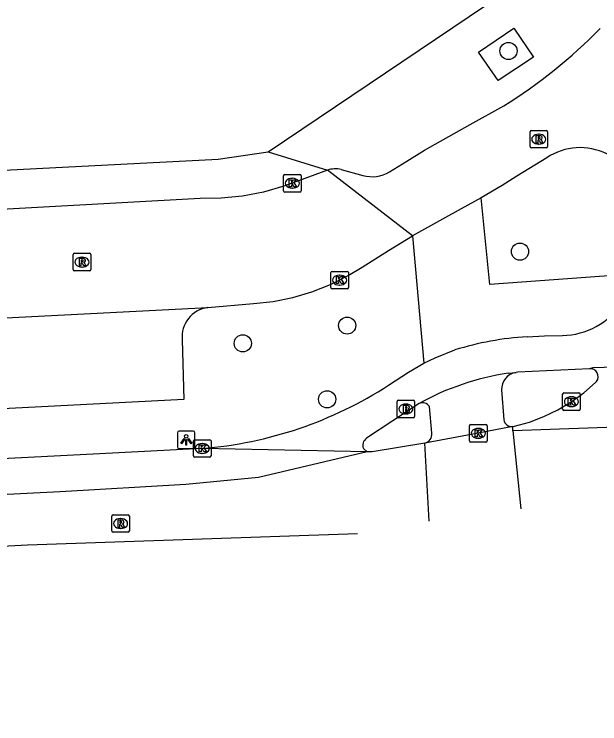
# Model space of a CAD drawing. Extents: x 161084 to 161928, y 385355 to 386522.
# Drawn here: x 161602.07 to 161635.42, y 385360.08 to 385400.5 of the extents above; entities that cross this region are included whole.
import ezdxf

# ---------------------------------------------------------------- set-up
doc = ezdxf.new("R2010")
doc.units = 0
for name, color, linetype in [('IMGEO_Boom', 7, 'Continuous'), ('IMGEO_Brandkraan', 7, 'Continuous'), ('IMGEO_Fietspad_gesloten', 7, 'Continuous'), ('IMGEO_Kolk', 7, 'Continuous'), ('IMGEO_Lichtpunt', 7, 'Continuous'), ('IMGEO_Parkeervlak_open', 7, 'Continuous'), ('IMGEO_Rijbaan_lokaal_gesloten', 7, 'Continuous'), ('IMGEO_Rijbaan_lokaal_open', 7, 'Continuous'), ('IMGEO_Rioolput', 7, 'Continuous'), ('IMGEO_Voetpad_open', 7, 'Continuous')]:
    doc.layers.add(name, color=color, linetype=linetype)

msp = doc.modelspace()

# ---------------------------------------------------------------- linework, layer by layer
at = {"layer": 'IMGEO_Boom'}
for centre in [(161630.221, 385398.409), (161630.874, 385386.979), (161621.034, 385382.764), (161615.089, 385381.752), (161619.892, 385378.564)]:
    msp.add_circle(centre, 0.489, dxfattribs=at)
at = {"layer": 'IMGEO_Brandkraan'}
for p, q in [((161623.876, 385377.586), (161623.876, 385378.438)), ((161623.951, 385378.512), (161624.803, 385378.512)), ((161624.877, 385378.438), (161624.877, 385377.586)), ((161624.364, 385378.292), (161624.389, 385378.292)), ((161624.803, 385377.512), (161623.951, 385377.512)), ((161624.387, 385377.732), (161624.362, 385377.732))]:
    msp.add_line(p, q, dxfattribs=at)
for points in [[(161623.876, 385377.586), (161623.876, 385378.438)], [(161623.951, 385378.512), (161624.803, 385378.512)], [(161624.877, 385378.438), (161624.877, 385377.586)], [(161624.224, 385378.212), (161624.224, 385377.812), (161624.437, 385377.812)], [(161624.455, 385378.212), (161624.224, 385378.212)], [(161624.403, 385378.131), (161624.349, 385378.131), (161624.349, 385378.055)], [(161624.349, 385378.055), (161624.402, 385378.055)], [(161624.411, 385377.979), (161624.349, 385377.979), (161624.349, 385377.898)], [(161624.803, 385377.512), (161623.951, 385377.512)], [(161624.349, 385377.898), (161624.411, 385377.898)]]:
    msp.add_lwpolyline(points, dxfattribs=at)
for centre, radius, start, end in [((161623.953, 385378.436), 0.0765, 91.552, 178.448), ((161623.953, 385378.436), 0.0765, 91.552, 178.448), ((161624.801, 385378.436), 0.0765, 1.552, 88.448), ((161624.801, 385378.436), 0.0765, 1.552, 88.448), ((161624.404, 385378.093), 0.0379, 267.8285, 90.9355), ((161624.412, 385377.938), 0.0404, 269.8759, 90.5077), ((161624.459, 385378.067), 0.145, 59.4692, 91.5367), ((161624.484, 385378.114), 0.0922, 285.5137, 58.1501), ((161624.489, 385377.922), 0.105, 301.3115, 78.989), ((161623.953, 385377.588), 0.0765, 181.552, 268.448), ((161623.953, 385377.588), 0.0765, 181.552, 268.448), ((161624.443, 385378.063), 0.251, 268.6676, 293.5347), ((161624.801, 385377.588), 0.0765, 271.552, 358.448), ((161624.801, 385377.588), 0.0765, 271.552, 358.448)]:
    msp.add_arc(centre, radius, start, end, dxfattribs=at)
for centre, major_axis, ratio, start_param, end_param in [((161624.363, 385378.012), (-0.387, 0.002), 0.722429, 4.712389, 7.853982), ((161624.388, 385378.012), (-0.39, 0.002), 0.717154, 1.570796, 4.712389)]:
    msp.add_ellipse(centre, major_axis=major_axis, ratio=ratio, start_param=start_param, end_param=end_param, dxfattribs=at)
at = {"layer": 'IMGEO_Fietspad_gesloten'}
for points in [[(161631.281, 385382.127), (161632.267, 385382.188), (161633.291, 385382.198)], [(161625.401, 385380.619), (161626.041, 385380.931), (161627.171, 385381.375)], [(161623.395, 385379.37), (161624.521, 385380.109), (161625.401, 385380.619)], [(161630.203, 385380.056), (161630.65, 385380.096)], [(161634.831, 385380.304), (161630.751, 385380.105), (161630.65, 385380.096)], [(161625.126, 385378.324), (161622.135, 385376.344)], [(161621.962, 385375.753), (161622.181, 385375.572)]]:
    msp.add_lwpolyline(points, dxfattribs=at)
for centre, radius, start, end in [((161633.206, 385386.371), 4.174, 271.1659, 326.6598), ((161632.289, 385365.012), 17.145, 93.3696, 107.3676), ((161632.513, 385364.977), 15.254, 98.7101, 118.9637), ((161610.949, 385398.575), 22.885, 274.5781, 302.9445), ((161622.405, 385375.944), 0.482, 124.0149, 203.353)]:
    msp.add_arc(centre, radius, start, end, dxfattribs=at)
at = {"layer": 'IMGEO_Kolk'}
for p, q in [((161617.411, 385390.447), (161617.411, 385391.299)), ((161617.486, 385391.373), (161618.338, 385391.373)), ((161618.412, 385391.299), (161618.412, 385390.447)), ((161617.899, 385391.153), (161617.924, 385391.153)), ((161617.922, 385390.593), (161617.897, 385390.593)), ((161618.338, 385390.373), (161617.486, 385390.373)), ((161620.105, 385384.928), (161620.105, 385385.78)), ((161620.18, 385385.854), (161621.032, 385385.854)), ((161620.593, 385385.634), (161620.618, 385385.634)), ((161621.106, 385385.78), (161621.106, 385384.928)), ((161621.032, 385384.854), (161620.18, 385384.854)), ((161620.616, 385385.074), (161620.591, 385385.074)), ((161633.306, 385378.004), (161633.306, 385378.856)), ((161633.381, 385378.93), (161634.233, 385378.93)), ((161634.307, 385378.856), (161634.307, 385378.004)), ((161633.794, 385378.71), (161633.819, 385378.71)), ((161634.233, 385377.93), (161633.381, 385377.93)), ((161633.817, 385378.15), (161633.792, 385378.15)), ((161628.078, 385377.128), (161628.93, 385377.128)), ((161628.003, 385376.202), (161628.003, 385377.054)), ((161628.491, 385376.908), (161628.516, 385376.908)), ((161629.004, 385377.054), (161629.004, 385376.202)), ((161628.514, 385376.348), (161628.489, 385376.348)), ((161612.279, 385375.338), (161612.279, 385376.19)), ((161612.354, 385376.264), (161613.206, 385376.264)), ((161612.767, 385376.044), (161612.792, 385376.044)), ((161613.28, 385376.19), (161613.28, 385375.338)), ((161628.93, 385376.128), (161628.078, 385376.128)), ((161612.79, 385375.484), (161612.765, 385375.484)), ((161613.206, 385375.264), (161612.354, 385375.264))]:
    msp.add_line(p, q, dxfattribs=at)
for points in [[(161617.411, 385390.447), (161617.411, 385391.299)], [(161617.486, 385391.373), (161618.338, 385391.373)], [(161618.412, 385391.299), (161618.412, 385390.447)], [(161617.732, 385391.073), (161617.855, 385391.073), (161617.855, 385390.922), (161617.985, 385391.073), (161618.149, 385391.073), (161618.003, 385390.922), (161618.156, 385390.673), (161618.004, 385390.673), (161617.919, 385390.837), (161617.855, 385390.77), (161617.855, 385390.673), (161617.732, 385390.673), (161617.732, 385391.073)], [(161618.338, 385390.373), (161617.486, 385390.373)], [(161620.105, 385384.928), (161620.105, 385385.78)], [(161620.18, 385385.854), (161621.032, 385385.854)], [(161621.106, 385385.78), (161621.106, 385384.928)], [(161620.426, 385385.554), (161620.549, 385385.554), (161620.549, 385385.403), (161620.679, 385385.554), (161620.843, 385385.554), (161620.697, 385385.403), (161620.85, 385385.154), (161620.698, 385385.154), (161620.613, 385385.318), (161620.549, 385385.251), (161620.549, 385385.154), (161620.426, 385385.154), (161620.426, 385385.554)], [(161621.032, 385384.854), (161620.18, 385384.854)], [(161633.306, 385378.004), (161633.306, 385378.856)], [(161633.381, 385378.93), (161634.233, 385378.93)], [(161634.307, 385378.856), (161634.307, 385378.004)], [(161633.627, 385378.63), (161633.75, 385378.63), (161633.75, 385378.479), (161633.88, 385378.63), (161634.044, 385378.63), (161633.898, 385378.479), (161634.051, 385378.23), (161633.899, 385378.23), (161633.814, 385378.394), (161633.75, 385378.327), (161633.75, 385378.23), (161633.627, 385378.23), (161633.627, 385378.63)], [(161634.233, 385377.93), (161633.381, 385377.93)], [(161628.078, 385377.128), (161628.93, 385377.128)], [(161628.003, 385376.202), (161628.003, 385377.054)], [(161628.324, 385376.828), (161628.447, 385376.828), (161628.447, 385376.677), (161628.577, 385376.828), (161628.741, 385376.828), (161628.595, 385376.677), (161628.748, 385376.428), (161628.596, 385376.428), (161628.511, 385376.592), (161628.447, 385376.525), (161628.447, 385376.428), (161628.324, 385376.428), (161628.324, 385376.828)], [(161629.004, 385377.054), (161629.004, 385376.202)], [(161612.279, 385375.338), (161612.279, 385376.19)], [(161612.354, 385376.264), (161613.206, 385376.264)], [(161612.6, 385375.964), (161612.723, 385375.964), (161612.723, 385375.813), (161612.853, 385375.964), (161613.017, 385375.964), (161612.871, 385375.813), (161613.024, 385375.564), (161612.872, 385375.564), (161612.787, 385375.728), (161612.723, 385375.661), (161612.723, 385375.564), (161612.6, 385375.564), (161612.6, 385375.964)], [(161613.28, 385376.19), (161613.28, 385375.338)], [(161628.93, 385376.128), (161628.078, 385376.128)], [(161613.206, 385375.264), (161612.354, 385375.264)]]:
    msp.add_lwpolyline(points, dxfattribs=at)
for centre, start, end in [((161617.488, 385391.297), 91.552, 178.448), ((161617.488, 385391.297), 91.552, 178.448), ((161618.336, 385391.297), 1.552, 88.448), ((161618.336, 385391.297), 1.552, 88.448), ((161617.488, 385390.449), 181.552, 268.448), ((161617.488, 385390.449), 181.552, 268.448), ((161618.336, 385390.449), 271.552, 358.448), ((161618.336, 385390.449), 271.552, 358.448), ((161620.182, 385385.778), 91.552, 178.448), ((161620.182, 385385.778), 91.552, 178.448), ((161621.03, 385385.778), 1.552, 88.448), ((161621.03, 385385.778), 1.552, 88.448), ((161620.182, 385384.93), 181.552, 268.448), ((161620.182, 385384.93), 181.552, 268.448), ((161621.03, 385384.93), 271.552, 358.448), ((161621.03, 385384.93), 271.552, 358.448), ((161633.383, 385378.854), 91.552, 178.448), ((161633.383, 385378.854), 91.552, 178.448), ((161634.231, 385378.854), 1.552, 88.448), ((161634.231, 385378.854), 1.552, 88.448), ((161633.383, 385378.006), 181.552, 268.448), ((161633.383, 385378.006), 181.552, 268.448), ((161634.231, 385378.006), 271.552, 358.448), ((161634.231, 385378.006), 271.552, 358.448), ((161628.08, 385377.052), 91.552, 178.448), ((161628.08, 385377.052), 91.552, 178.448), ((161628.928, 385377.052), 1.552, 88.448), ((161628.928, 385377.052), 1.552, 88.448), ((161612.356, 385376.188), 91.552, 178.448), ((161612.356, 385376.188), 91.552, 178.448), ((161613.204, 385376.188), 1.552, 88.448), ((161613.204, 385376.188), 1.552, 88.448), ((161628.08, 385376.204), 181.552, 268.448), ((161628.08, 385376.204), 181.552, 268.448), ((161628.928, 385376.204), 271.552, 358.448), ((161628.928, 385376.204), 271.552, 358.448), ((161612.356, 385375.34), 181.552, 268.448), ((161612.356, 385375.34), 181.552, 268.448), ((161613.204, 385375.34), 271.552, 358.448), ((161613.204, 385375.34), 271.552, 358.448)]:
    msp.add_arc(centre, 0.0765, start, end, dxfattribs=at)
for centre, major_axis, ratio, start_param, end_param in [((161617.898, 385390.873), (-0.387, 0.002), 0.722429, 4.712389, 7.853982), ((161617.923, 385390.873), (-0.39, 0.002), 0.717154, 1.570796, 4.712389), ((161620.592, 385385.354), (-0.387, 0.002), 0.722429, 4.712389, 7.853982), ((161620.617, 385385.354), (-0.39, 0.002), 0.717154, 1.570796, 4.712389), ((161633.793, 385378.43), (-0.387, 0.002), 0.722429, 4.712389, 7.853982), ((161633.818, 385378.43), (-0.39, 0.002), 0.717154, 1.570796, 4.712389), ((161628.49, 385376.628), (-0.387, 0.002), 0.722429, 4.712389, 7.853982), ((161628.515, 385376.628), (-0.39, 0.002), 0.717154, 1.570796, 4.712389), ((161612.766, 385375.764), (-0.387, 0.002), 0.722429, 4.712389, 7.853982), ((161612.791, 385375.764), (-0.39, 0.002), 0.717154, 1.570796, 4.712389)]:
    msp.add_ellipse(centre, major_axis=major_axis, ratio=ratio, start_param=start_param, end_param=end_param, dxfattribs=at)
at = {"layer": 'IMGEO_Lichtpunt'}
for p, q in [((161612.272, 385376.755), (161611.464, 385376.755)), ((161612.272, 385376.755), (161611.464, 385376.755)), ((161611.37, 385376.66), (161611.37, 385375.853)), ((161611.37, 385376.66), (161611.37, 385375.853)), ((161612.366, 385375.853), (161612.366, 385376.66)), ((161612.366, 385375.853), (161612.366, 385376.66)), ((161611.464, 385375.759), (161612.272, 385375.759)), ((161611.464, 385375.759), (161612.272, 385375.759))]:
    msp.add_line(p, q, dxfattribs=at)
for points in [[(161611.744, 385376.324), (161611.783, 385376.296), (161611.595, 385376.034), (161611.557, 385376.061), (161611.744, 385376.324)], [(161611.956, 385376.296), (161611.994, 385376.323), (161612.181, 385376.061), (161612.142, 385376.033), (161611.956, 385376.296)], [(161611.846, 385376.276), (161611.893, 385376.276), (161611.893, 385375.954), (161611.846, 385375.954), (161611.846, 385376.276)]]:
    msp.add_lwpolyline(points, dxfattribs=at)
msp.add_circle((161611.869, 385376.458), 0.0994, dxfattribs=at)
for centre, start, end in [((161611.464, 385376.66), 90, 180), ((161611.464, 385376.66), 90, 180), ((161612.272, 385376.66), 0, 90), ((161612.272, 385376.66), 0, 90), ((161611.464, 385375.853), 180, 270), ((161611.464, 385375.853), 180, 270), ((161612.272, 385375.853), 270, 0), ((161612.272, 385375.853), 270, 360)]:
    msp.add_arc(centre, 0.0946, start, end, dxfattribs=at)
at = {"layer": 'IMGEO_Parkeervlak_open'}
msp.add_lwpolyline([(161611.642, 385381.949), (161611.734, 385378.546), (161536.947, 385374.696), (161499.966, 385372.793), (161436.244, 385369.529)], dxfattribs=at)
msp.add_arc((161613.3, 385382.132), 1.668, 96.6492, 186.2975, dxfattribs=at)
at = {"layer": 'IMGEO_Rijbaan_lokaal_gesloten'}
for points in [[(161644.02, 385377.311), (161643.787, 385377.242), (161630.471, 385376.759)], [(161630.461, 385377.009), (161628.5, 385376.627), (161625.454, 385376.07)], [(161630.471, 385376.759), (161630.461, 385377.009)], [(161630.471, 385376.759), (161630.919, 385372.33)], [(161625.454, 385376.07), (161622.465, 385375.567), (161622.181, 385375.572)], [(161625.701, 385371.623), (161625.454, 385376.07)], [(161622.181, 385375.572), (161615.993, 385374.116), (161611.842, 385373.703), (161604.686, 385373.29), (161508.768, 385368.474), (161402.097, 385363.009)], [(161612.776, 385375.763), (161606.577, 385375.444), (161537.172, 385371.897), (161505.307, 385370.314), (161500.052, 385370.04), (161436.355, 385366.757)], [(161622.181, 385375.572), (161612.776, 385375.763)], [(161402.264, 385360.078), (161479.217, 385364.029), (161505.666, 385365.356), (161523.978, 385366.275), (161544.274, 385367.294), (161580.676, 385369.12), (161602.822, 385370.279), (161621.627, 385370.918)]]:
    msp.add_lwpolyline(points, dxfattribs=at)
at = {"layer": 'IMGEO_Rijbaan_lokaal_open'}
for points in [[(161623.445, 385391.532), (161624.433, 385392.136), (161625.443, 385392.766), (161628.046, 385394.217), (161629.952, 385395.276)], [(161632.406, 385392.326), (161630.704, 385391.28), (161629.868, 385390.744), (161628.672, 385390.045)], [(161620.7, 385391.665), (161621.931, 385391.309)], [(161619.908, 385391.627), (161617.909, 385390.87), (161617.428, 385390.699), (161616.263, 385390.366), (161615.073, 385390.138), (161613.868, 385390.017), (161612.657, 385390.005), (161547.112, 385386.383), (161536.266, 385385.841), (161514.016, 385384.611), (161510.509, 385384.371)], [(161624.75, 385387.877), (161619.908, 385391.627)], [(161628.672, 385390.045), (161627.526, 385389.42), (161626.467, 385388.827), (161624.75, 385387.877)], [(161613.107, 385383.789), (161615.697, 385384.018), (161616.826, 385384.141), (161617.94, 385384.364), (161619.029, 385384.686), (161620.085, 385385.104), (161621.1, 385385.614), (161621.891, 385386.096), (161623.389, 385387.043), (161624.75, 385387.877)], [(161409.084, 385373.337), (161409.328, 385373.422), (161500, 385377.979), (161536.651, 385379.888), (161613.107, 385383.789)], [(161643.312, 385380.61), (161635.022, 385380.356), (161634.831, 385380.304)], [(161630.461, 385377.009), (161630.564, 385377.029), (161631.415, 385377.266), (161632.241, 385377.579), (161633.037, 385377.963), (161633.794, 385378.418), (161634.508, 385378.938), (161635.173, 385379.52), (161635.241, 385379.586)]]:
    msp.add_lwpolyline(points, dxfattribs=at)
for centre, radius, start, end in [((161614.17, 385420.555), 29.801, 301.9768, 315.5587), ((161634.297, 385389.51), 3.392, 2.8481, 123.8917), ((161620.385, 385389.952), 1.742, 79.59, 105.9039), ((161622.427, 385393.194), 1.949, 255.2611, 301.4969), ((161634.879, 385379.855), 0.451, 323.329, 96.1264)]:
    msp.add_arc(centre, radius, start, end, dxfattribs=at)
at = {"layer": 'IMGEO_Rioolput'}
for p, q in [((161631.447, 385392.957), (161631.447, 385393.809)), ((161631.522, 385393.883), (161632.374, 385393.883)), ((161632.448, 385393.809), (161632.448, 385392.957)), ((161631.935, 385393.663), (161631.96, 385393.663)), ((161632.374, 385392.883), (161631.522, 385392.883)), ((161631.958, 385393.103), (161631.933, 385393.103)), ((161605.431, 385385.955), (161605.431, 385386.807)), ((161605.506, 385386.881), (161606.358, 385386.881)), ((161606.432, 385386.807), (161606.432, 385385.955)), ((161605.919, 385386.661), (161605.944, 385386.661)), ((161605.942, 385386.101), (161605.917, 385386.101)), ((161606.358, 385385.881), (161605.506, 385385.881)), ((161607.629, 385371.062), (161607.629, 385371.914)), ((161607.704, 385371.988), (161608.556, 385371.988)), ((161608.63, 385371.914), (161608.63, 385371.062)), ((161608.117, 385371.768), (161608.142, 385371.768)), ((161608.14, 385371.208), (161608.115, 385371.208)), ((161608.556, 385370.988), (161607.704, 385370.988))]:
    msp.add_line(p, q, dxfattribs=at)
for points in [[(161631.447, 385392.957), (161631.447, 385393.809)], [(161631.522, 385393.883), (161632.374, 385393.883)], [(161632.448, 385393.809), (161632.448, 385392.957)], [(161632.036, 385393.581), (161631.784, 385393.583), (161631.784, 385393.183)], [(161631.784, 385393.183), (161631.908, 385393.183), (161631.908, 385393.345), (161631.919, 385393.345)], [(161631.962, 385393.502), (161631.908, 385393.502), (161631.908, 385393.421)], [(161631.908, 385393.421), (161631.96, 385393.421)], [(161631.966, 385393.316), (161632.037, 385393.183), (161632.177, 385393.183), (161632.112, 385393.309)], [(161632.374, 385392.883), (161631.522, 385392.883)], [(161605.431, 385385.955), (161605.431, 385386.807)], [(161605.506, 385386.881), (161606.358, 385386.881)], [(161606.432, 385386.807), (161606.432, 385385.955)], [(161606.02, 385386.579), (161605.768, 385386.581), (161605.768, 385386.181)], [(161605.946, 385386.5), (161605.892, 385386.5), (161605.892, 385386.419)], [(161605.892, 385386.419), (161605.944, 385386.419)], [(161605.768, 385386.181), (161605.892, 385386.181), (161605.892, 385386.343), (161605.903, 385386.343)], [(161605.95, 385386.314), (161606.021, 385386.181), (161606.161, 385386.181), (161606.096, 385386.307)], [(161606.358, 385385.881), (161605.506, 385385.881)], [(161607.629, 385371.062), (161607.629, 385371.914)], [(161607.704, 385371.988), (161608.556, 385371.988)], [(161608.63, 385371.914), (161608.63, 385371.062)], [(161608.218, 385371.686), (161607.966, 385371.688), (161607.966, 385371.288)], [(161607.966, 385371.288), (161608.09, 385371.288), (161608.09, 385371.45), (161608.101, 385371.45)], [(161608.144, 385371.607), (161608.09, 385371.607), (161608.09, 385371.526)], [(161608.09, 385371.526), (161608.142, 385371.526)], [(161608.148, 385371.421), (161608.219, 385371.288), (161608.359, 385371.288), (161608.294, 385371.414)], [(161608.556, 385370.988), (161607.704, 385370.988)]]:
    msp.add_lwpolyline(points, dxfattribs=at)
for centre, radius, start, end in [((161631.524, 385393.807), 0.0765, 91.552, 178.448), ((161631.524, 385393.807), 0.0765, 91.552, 178.448), ((161632.372, 385393.807), 0.0765, 1.552, 88.448), ((161632.372, 385393.807), 0.0765, 1.552, 88.448), ((161631.918, 385393.292), 0.0533, 26.0293, 88.6989), ((161631.944, 385393.61), 0.19, 274.7715, 282.9687), ((161631.968, 385393.406), 0.0964, 77.0061, 93.1865), ((161631.982, 385393.463), 0.0378, 276.6634, 79.6772), ((161632.035, 385393.471), 0.109, 350.3612, 89.416), ((161632.033, 385393.471), 0.112, 277.5842, 350.9817), ((161632.017, 385393.256), 0.108, 29.5134, 73.7905), ((161631.524, 385392.959), 0.0765, 181.552, 268.448), ((161631.524, 385392.959), 0.0765, 181.552, 268.448), ((161632.372, 385392.959), 0.0765, 271.552, 358.448), ((161632.372, 385392.959), 0.0765, 271.552, 358.448), ((161605.508, 385386.805), 0.0765, 91.552, 178.448), ((161605.508, 385386.805), 0.0765, 91.552, 178.448), ((161606.356, 385386.805), 0.0765, 1.552, 88.448), ((161606.356, 385386.805), 0.0765, 1.552, 88.448), ((161605.928, 385386.608), 0.19, 274.7715, 282.9687), ((161605.952, 385386.404), 0.0964, 77.0061, 93.1865), ((161605.966, 385386.461), 0.0378, 276.6634, 79.6772), ((161606.019, 385386.469), 0.109, 350.3612, 89.416), ((161606.017, 385386.469), 0.112, 277.5842, 350.9817), ((161605.902, 385386.29), 0.0533, 26.0293, 88.6989), ((161606.001, 385386.254), 0.108, 29.5134, 73.7905), ((161605.508, 385385.957), 0.0765, 181.552, 268.448), ((161605.508, 385385.957), 0.0765, 181.552, 268.448), ((161606.356, 385385.957), 0.0765, 271.552, 358.448), ((161606.356, 385385.957), 0.0765, 271.552, 358.448), ((161607.706, 385371.912), 0.0765, 91.552, 178.448), ((161607.706, 385371.912), 0.0765, 91.552, 178.448), ((161608.554, 385371.912), 0.0765, 1.552, 88.448), ((161608.554, 385371.912), 0.0765, 1.552, 88.448), ((161608.1, 385371.397), 0.0533, 26.0293, 88.6989), ((161608.126, 385371.715), 0.19, 274.7715, 282.9687), ((161608.15, 385371.511), 0.0964, 77.0061, 93.1865), ((161608.164, 385371.568), 0.0378, 276.6634, 79.6772), ((161608.217, 385371.576), 0.109, 350.3612, 89.416), ((161608.215, 385371.576), 0.112, 277.5842, 350.9817), ((161608.199, 385371.361), 0.108, 29.5134, 73.7905), ((161607.706, 385371.064), 0.0765, 181.552, 268.448), ((161607.706, 385371.064), 0.0765, 181.552, 268.448), ((161608.554, 385371.064), 0.0765, 271.552, 358.448), ((161608.554, 385371.064), 0.0765, 271.552, 358.448)]:
    msp.add_arc(centre, radius, start, end, dxfattribs=at)
for centre, major_axis, ratio, start_param, end_param in [((161631.934, 385393.383), (-0.387, 0.002), 0.722429, 4.712389, 7.853982), ((161631.959, 385393.383), (-0.39, 0.002), 0.717154, 1.570796, 4.712389), ((161605.918, 385386.381), (-0.387, 0.002), 0.722429, 4.712389, 7.853982), ((161605.943, 385386.381), (-0.39, 0.002), 0.717154, 1.570796, 4.712389), ((161608.116, 385371.488), (-0.387, 0.002), 0.722429, 4.712389, 7.853982), ((161608.141, 385371.488), (-0.39, 0.002), 0.717154, 1.570796, 4.712389)]:
    msp.add_ellipse(centre, major_axis=major_axis, ratio=ratio, start_param=start_param, end_param=end_param, dxfattribs=at)
at = {"layer": 'IMGEO_Voetpad_open'}
for points in [[(161616.542, 385392.668), (161634.672, 385404.896), (161633.689, 385424.4)], [(161631.652, 385398.06), (161629.637, 385396.73), (161628.519, 385398.347), (161630.533, 385399.709), (161631.652, 385398.06)], [(161590.658, 385391.255), (161597.783, 385391.434), (161613.681, 385392.237), (161616.542, 385392.668)], [(161616.542, 385392.668), (161619.908, 385391.627)], [(161637.358, 385385.311), (161636.45, 385385.644), (161629.163, 385385.1), (161628.672, 385390.045)], [(161624.75, 385387.877), (161625.401, 385380.619)], [(161629.821, 385379.099), (161629.952, 385377.398)], [(161625.858, 385376.636), (161625.728, 385378.149)]]:
    msp.add_lwpolyline(points, dxfattribs=at)
for centre, radius, start, end in [((161630.814, 385379.116), 0.993, 99.5082, 181.0051), ((161625.324, 385377.882), 0.485, 33.4846, 114.0973), ((161630.423, 385377.487), 0.479, 190.6899, 274.5328), ((161625.348, 385376.573), 0.514, 281.9195, 7.0435)]:
    msp.add_arc(centre, radius, start, end, dxfattribs=at)

doc.saveas('drawing.dxf')
